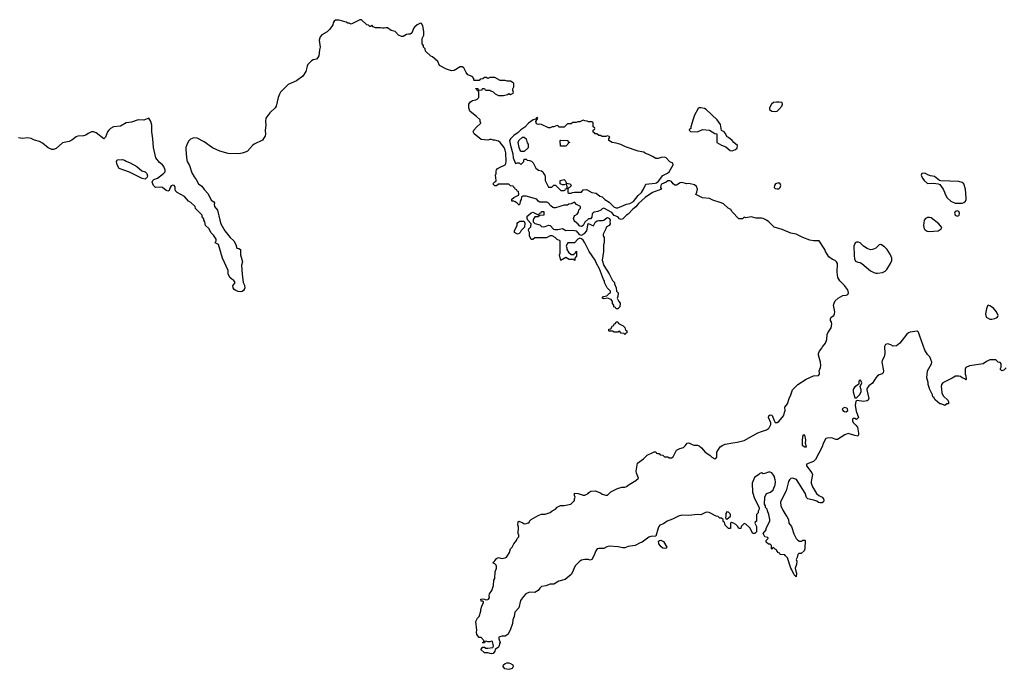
# Model space of a CAD drawing. Header units: inches. Extents: x 2396598 to 2566999, y 262085 to 451979.
# Tile 266 of 280: x 2496999 to 2508376, y 426759 to 434268. Entities that reach past the tile are written whole.
import ezdxf

# ---------------------------------------------------------------- set-up
doc = ezdxf.new("R2010")
doc.units = ezdxf.units.IN
doc.header["$MEASUREMENT"] = 0
for name, color, linetype in [('C4493', 7, 'Continuous'), ('C5402', 7, 'Continuous'), ('C5403', 7, 'Continuous')]:
    doc.layers.add(name, color=color, linetype=linetype)

msp = doc.modelspace()

# ---------------------------------------------------------------- linework, layer by layer
at = {"layer": 'C4493', "color": 5, "elevation": 40}
msp.add_lwpolyline([(2500000, 433406), (2499984, 433370), (2499963, 433270), (2499950, 433249), (2499890, 433190), (2499845, 433130), (2499838, 433090), (2499842, 433050), (2499836, 432990), (2499838, 432942), (2499834, 432926), (2499805, 432875), (2499710, 432829), (2499690, 432814), (2499631, 432750), (2499618, 432742), (2499570, 432724), (2499530, 432719), (2499410, 432722), (2499310, 432750), (2499227, 432787), (2499130, 432856), (2499050, 432898), (2499010, 432902), (2498974, 432886), (2498950, 432864), (2498930, 432822), (2498920, 432790), (2498918, 432770), (2498925, 432670), (2498933, 432630), (2498962, 432582), (2498990, 432498), (2499015, 432450), (2499039, 432419), (2499067, 432370), (2499102, 432342), (2499130, 432304), (2499176, 432256), (2499210, 432182), (2499243, 432163), (2499251, 432151), (2499248, 432132), (2499251, 432110), (2499285, 432065), (2499310, 431950), (2499324, 431910), (2499370, 431827), (2499430, 431750), (2499475, 431710), (2499498, 431670), (2499508, 431628), (2499530, 431622), (2499552, 431610), (2499550, 431550), (2499574, 431470), (2499563, 431430), (2499568, 431328), (2499583, 431230), (2499598, 431198), (2499601, 431170), (2499594, 431150), (2499584, 431136), (2499570, 431126), (2499550, 431122), (2499525, 431125), (2499496, 431136), (2499478, 431150), (2499465, 431170), (2499461, 431190), (2499488, 431230), (2499474, 431254), (2499450, 431268), (2499428, 431290), (2499408, 431330), (2499408, 431370), (2499344, 431510), (2499295, 431670), (2499258, 431690), (2499269, 431710), (2499269, 431730), (2499238, 431778), (2499208, 431810), (2499188, 431850), (2499148, 431890), (2499139, 431930), (2499128, 431952), (2499128, 431968), (2499109, 431990), (2499108, 432010), (2499030, 432086), (2499028, 432110), (2498975, 432155), (2498949, 432170), (2498904, 432224), (2498819, 432270), (2498801, 432290), (2498794, 432310), (2498795, 432335), (2498786, 432350), (2498770, 432354), (2498750, 432348), (2498738, 432330), (2498725, 432295), (2498710, 432287), (2498690, 432294), (2498650, 432329), (2498630, 432334), (2498570, 432329), (2498544, 432350), (2498529, 432390), (2498538, 432410), (2498550, 432422), (2498590, 432438), (2498662, 432490), (2498679, 432510), (2498679, 432530), (2498665, 432570), (2498649, 432590), (2498616, 432616), (2498573, 432673), (2498545, 432790), (2498539, 432890), (2498526, 432970), (2498525, 433050), (2498516, 433090), (2498490, 433129), (2498432, 433108), (2498370, 433111), (2498290, 433084), (2498230, 433074), (2498164, 433036), (2498084, 433030), (2498050, 433010), (2498028, 432990), (2498014, 432970), (2497991, 432910), (2497970, 432889), (2497882, 432962), (2497853, 432973), (2497830, 432971), (2497790, 432954), (2497765, 432935), (2497736, 432924), (2497670, 432923), (2497650, 432914), (2497603, 432877), (2497570, 432859), (2497495, 432844), (2497419, 432781), (2497390, 432767), (2497370, 432767), (2497330, 432786), (2497261, 432841), (2497230, 432861), (2497170, 432875), (2497130, 432896), (2497090, 432902), (2497030, 432895), (2496984, 432904)], dxfattribs=at)
msp.add_lwpolyline([(2498450, 432425), (2498414, 432434), (2498270, 432505), (2498150, 432549), (2498124, 432590), (2498118, 432630), (2498126, 432650), (2498188, 432652), (2498210, 432645), (2498230, 432631), (2498274, 432614), (2498352, 432570), (2498410, 432521), (2498450, 432510), (2498470, 432490), (2498475, 432465), (2498473, 432447)], close=True, dxfattribs=at)
at = {"layer": 'C5402', "color": 5, "elevation": 40}
for points in [[(2506789, 430000), (2506788, 429988), (2506811, 429890), (2506802, 429870), (2506790, 429862), (2506750, 429855), (2506674, 429866), (2506662, 429858), (2506651, 429809), (2506665, 429745), (2506692, 429670), (2506670, 429648), (2506650, 429658), (2506630, 429658), (2506622, 429650), (2506621, 429630), (2506630, 429612), (2506662, 429582), (2506679, 429559), (2506691, 429490), (2506691, 429469), (2506684, 429456), (2506650, 429461), (2506570, 429485), (2506532, 429470), (2506450, 429415), (2506430, 429415), (2506392, 429432), (2506370, 429436), (2506328, 429432), (2506314, 429426), (2506284, 429370), (2506271, 429330), (2506195, 429185), (2506170, 429161), (2506092, 429130), (2506091, 429110), (2506151, 429030), (2506161, 429010), (2506145, 428930), (2506145, 428910), (2506158, 428870), (2506205, 428790), (2506232, 428770), (2506270, 428751), (2506287, 428730), (2506291, 428710), (2506286, 428694), (2506270, 428684), (2506250, 428684), (2506229, 428689), (2506210, 428702), (2506186, 428710), (2506106, 428730), (2506090, 428746), (2506074, 428794), (2505973, 428953), (2505930, 428967), (2505910, 428963), (2505895, 428950), (2505882, 428930), (2505857, 428823), (2505796, 428710), (2505791, 428690), (2505795, 428650), (2505817, 428597), (2505850, 428542), (2505865, 428525), (2505882, 428490), (2505885, 428450), (2505918, 428410), (2505944, 428324), (2505970, 428272), (2505990, 428252), (2506010, 428242), (2506038, 428242), (2506050, 428254), (2506070, 428254), (2506074, 428250), (2506072, 428150), (2506062, 428130), (2506030, 428098), (2506002, 428098), (2505992, 428088), (2505982, 428050), (2505972, 428030), (2505978, 428010), (2505976, 427970), (2505961, 427930), (2505962, 427910), (2505976, 427870), (2505971, 427829), (2505948, 427850), (2505922, 427910), (2505909, 427929), (2505870, 428046), (2505846, 428070), (2505842, 428082), (2505787, 428087), (2505782, 428102), (2505767, 428107), (2505747, 428127), (2505742, 428142), (2505727, 428147), (2505710, 428166), (2505698, 428162), (2505693, 428147), (2505686, 428150), (2505686, 428190), (2505670, 428206), (2505650, 428206), (2505626, 428230), (2505626, 428250), (2505646, 428270), (2505642, 428282), (2505609, 428289), (2505588, 428330), (2505626, 428370), (2505626, 428390), (2505668, 428470), (2505668, 428490), (2505655, 428550), (2505638, 428590), (2505635, 428610), (2505618, 428630), (2505618, 428650), (2505606, 428670), (2505609, 428751), (2505628, 428790), (2505674, 428806), (2505706, 428834), (2505729, 428891), (2505732, 428928), (2505729, 428950), (2505715, 428990), (2505690, 429030), (2505670, 429038), (2505650, 429037), (2505610, 429021), (2505590, 429019), (2505570, 429029), (2505550, 429022), (2505541, 429010), (2505490, 428976), (2505464, 428910), (2505468, 428808), (2505490, 428734), (2505542, 428630), (2505542, 428610), (2505533, 428587), (2505532, 428568), (2505514, 428550), (2505514, 428470), (2505498, 428462), (2505494, 428450), (2505504, 428424), (2505514, 428410), (2505514, 428350), (2505492, 428328), (2505469, 428329), (2505435, 428395), (2505390, 428438), (2505370, 428446), (2505334, 428410), (2505330, 428386), (2505310, 428388), (2505295, 428415), (2505274, 428434), (2505246, 428450), (2505225, 428455), (2505213, 428447), (2505212, 428388), (2505190, 428386), (2505150, 428426), (2505142, 428462), (2505127, 428467), (2505126, 428490), (2505110, 428506), (2505090, 428506), (2505070, 428526), (2505048, 428528), (2504966, 428570), (2504930, 428575), (2504870, 428544), (2504830, 428549), (2504730, 428536), (2504650, 428540), (2504610, 428531), (2504544, 428496), (2504482, 428470), (2504439, 428441), (2504396, 428424), (2504384, 428410), (2504375, 428390), (2504350, 428298), (2504290, 428293), (2504270, 428285), (2504190, 428229), (2504170, 428222), (2504111, 428189), (2504030, 428179), (2503990, 428162), (2503970, 428162), (2503916, 428176), (2503810, 428182), (2503784, 428176), (2503750, 428155), (2503690, 428157), (2503672, 428150), (2503656, 428130), (2503635, 428070), (2503610, 428028), (2503590, 428019), (2503570, 428029), (2503530, 428029), (2503490, 428019), (2503470, 428009), (2503420, 427960), (2503406, 427934), (2503390, 427890), (2503370, 427855), (2503301, 427799), (2503230, 427777), (2503170, 427744), (2503130, 427742), (2503077, 427723), (2503030, 427717), (2503010, 427699), (2502990, 427670), (2502952, 427648), (2502890, 427650), (2502849, 427631), (2502820, 427600), (2502786, 427554), (2502765, 427470), (2502721, 427419), (2502713, 427370), (2502699, 427330), (2502694, 427290), (2502667, 427210), (2502638, 427162), (2502610, 427144), (2502570, 427142), (2502534, 427130), (2502534, 427110), (2502551, 427070), (2502543, 427057), (2502541, 427030), (2502530, 427015), (2502492, 426990), (2502491, 426970), (2502470, 426942), (2502450, 426939), (2502410, 426949), (2502370, 426948), (2502329, 426990), (2502350, 427014), (2502370, 427014), (2502384, 427004), (2502410, 427002), (2502467, 427013), (2502475, 427025), (2502462, 427082), (2502450, 427086), (2502430, 427078), (2502410, 427078), (2502390, 427086), (2502378, 427082), (2502370, 427066), (2502350, 427066), (2502346, 427070), (2502362, 427078), (2502366, 427090), (2502330, 427126), (2502310, 427126), (2502280, 427160), (2502278, 427190), (2502282, 427210), (2502269, 427311), (2502289, 427350), (2502309, 427370), (2502329, 427430), (2502329, 427450), (2502339, 427490), (2502358, 427530), (2502358, 427538), (2502350, 427546), (2502330, 427548), (2502329, 427570), (2502350, 427574), (2502370, 427572), (2502384, 427564), (2502410, 427566), (2502418, 427570), (2502428, 427590), (2502422, 427610), (2502429, 427630), (2502456, 427670), (2502475, 427730), (2502478, 427790), (2502489, 427810), (2502495, 427885), (2502509, 427930), (2502509, 427950), (2502503, 427963), (2502490, 427978), (2502466, 427990), (2502488, 428012), (2502510, 428042), (2502530, 428052), (2502570, 428041), (2502610, 428047), (2502623, 428057), (2502649, 428090), (2502659, 428110), (2502670, 428152), (2502688, 428170), (2502708, 428210), (2502738, 428250), (2502747, 428273), (2502766, 428290), (2502766, 428310), (2502758, 428330), (2502763, 428403), (2502755, 428430), (2502758, 428462), (2502766, 428470), (2502814, 428454), (2502830, 428442), (2502856, 428444), (2502874, 428454), (2502886, 428454), (2502888, 428470), (2502908, 428490), (2502990, 428538), (2503029, 428551), (2503070, 428551), (2503129, 428571), (2503150, 428592), (2503190, 428612), (2503210, 428632), (2503249, 428651), (2503290, 428651), (2503366, 428670), (2503408, 428710), (2503409, 428730), (2503418, 428750), (2503408, 428770), (2503410, 428794), (2503451, 428791), (2503510, 428772), (2503530, 428772), (2503568, 428792), (2503576, 428804), (2503600, 428820), (2503650, 428822), (2503710, 428798), (2503730, 428785), (2503770, 428774), (2503790, 428774), (2503830, 428812), (2503906, 428850), (2503956, 428864), (2503990, 428865), (2504010, 428871), (2504043, 428897), (2504118, 428942), (2504149, 428970), (2504126, 429026), (2504123, 429050), (2504138, 429142), (2504208, 429192), (2504250, 429234), (2504316, 429264), (2504330, 429274), (2504350, 429274), (2504358, 429258), (2504370, 429254), (2504390, 429254), (2504398, 429238), (2504430, 429234), (2504450, 429214), (2504490, 429214), (2504504, 429204), (2504530, 429202), (2504550, 429214), (2504590, 429292), (2504626, 429310), (2504670, 429325), (2504690, 429342), (2504710, 429374), (2504730, 429378), (2504770, 429356), (2504790, 429351), (2504830, 429351), (2504850, 429341), (2504879, 429319), (2504921, 429270), (2504973, 429233), (2504996, 429210), (2505030, 429191), (2505043, 429197), (2505056, 429210), (2505054, 429270), (2505094, 429330), (2505122, 429350), (2505150, 429363), (2505241, 429379), (2505290, 429383), (2505370, 429405), (2505530, 429493), (2505570, 429510), (2505630, 429529), (2505650, 429543), (2505658, 429550), (2505677, 429590), (2505679, 429610), (2505653, 429670), (2505655, 429690), (2505670, 429701), (2505690, 429698), (2505693, 429693), (2505715, 429635), (2505730, 429612), (2505750, 429612), (2505770, 429625), (2505826, 429690), (2505845, 429750), (2505842, 429790), (2505872, 429828), (2505889, 429890), (2505909, 429931), (2505930, 429991), (2505939, 430000)], [(2506635, 430000), (2506628, 429990), (2506628, 429968), (2506650, 429898), (2506670, 429899), (2506706, 429934), (2506723, 429970), (2506723, 429990), (2506720, 430000)], [(2507649, 430000), (2507656, 429950), (2507675, 429915), (2507722, 429870), (2507732, 429850), (2507732, 429830), (2507730, 429826), (2507710, 429826), (2507690, 429808), (2507647, 429827), (2507630, 429828), (2507576, 429876), (2507560, 429900), (2507549, 429909), (2507548, 429930), (2507513, 430000)]]:
    msp.add_lwpolyline(points, dxfattribs=at)
for points in [[(2506530, 429784), (2506502, 429770), (2506512, 429750), (2506530, 429738), (2506550, 429734), (2506568, 429750), (2506563, 429770), (2506556, 429776)], [(2506070, 429464), (2506050, 429464), (2506042, 429410), (2506041, 429350), (2506070, 429331), (2506089, 429331), (2506080, 429370), (2506082, 429410)], [(2505170, 428578), (2505160, 428560), (2505158, 428522), (2505154, 428514), (2505158, 428498), (2505170, 428494), (2505214, 428530), (2505214, 428550), (2505210, 428555), (2505190, 428574)], [(2504450, 428154), (2504430, 428161), (2504410, 428176), (2504384, 428210), (2504381, 428239), (2504393, 428247), (2504409, 428251), (2504437, 428237), (2504478, 428170), (2504470, 428158)], [(2502650, 426759), (2502605, 426765), (2502586, 426790), (2502589, 426810), (2502610, 426827), (2502627, 426833), (2502650, 426835), (2502670, 426828), (2502697, 426810), (2502702, 426790), (2502690, 426769)]]:
    msp.add_lwpolyline(points, close=True, dxfattribs=at)
at = {"layer": 'C5403', "color": 5, "elevation": 40}
for points in [[(2505939, 430000), (2505989, 430051), (2506087, 430113), (2506170, 430151), (2506230, 430154), (2506240, 430170), (2506241, 430190), (2506235, 430210), (2506252, 430248), (2506256, 430270), (2506251, 430310), (2506229, 430390), (2506229, 430411), (2506242, 430438), (2506269, 430470), (2506275, 430485), (2506309, 430531), (2506324, 430570), (2506329, 430630), (2506337, 430650), (2506374, 430706), (2506382, 430750), (2506380, 430770), (2506367, 430790), (2506366, 430810), (2506377, 430830), (2506405, 430850), (2506415, 430870), (2506416, 430890), (2506404, 430970), (2506409, 430991), (2506423, 431017), (2506455, 431050), (2506510, 431079), (2506550, 431083), (2506568, 431090), (2506574, 431110), (2506573, 431130), (2506564, 431150), (2506530, 431195), (2506475, 431250), (2506454, 431290), (2506444, 431350), (2506448, 431448), (2506438, 431470), (2506423, 431483), (2506390, 431495), (2506350, 431528), (2506309, 431590), (2506302, 431610), (2506235, 431710), (2506170, 431712), (2506130, 431719), (2506048, 431750), (2505970, 431789), (2505910, 431799), (2505810, 431844), (2505718, 431870), (2505655, 431930), (2505630, 431949), (2505590, 431969), (2505570, 431974), (2505510, 431975), (2505450, 431988), (2505390, 431978), (2505370, 431986), (2505352, 431968), (2505310, 431968), (2505230, 432046), (2505215, 432075), (2505186, 432090), (2505130, 432138), (2505106, 432150), (2505010, 432182), (2504970, 432202), (2504890, 432208), (2504810, 432248), (2504824, 432276), (2504830, 432310), (2504821, 432341), (2504798, 432358), (2504730, 432374), (2504709, 432369), (2504650, 432385), (2504630, 432381), (2504590, 432357), (2504570, 432357), (2504550, 432369), (2504530, 432399), (2504510, 432406), (2504490, 432405), (2504470, 432389), (2504415, 432365), (2504407, 432353), (2504405, 432330), (2504414, 432310), (2504310, 432269), (2504226, 432214), (2504150, 432144), (2504117, 432103), (2504083, 432077), (2504030, 432022), (2504011, 432009), (2503970, 431968), (2503950, 431958), (2503930, 431968), (2503910, 431989), (2503870, 432004), (2503840, 432040), (2503750, 432089), (2503730, 432082), (2503713, 432067), (2503678, 432050), (2503637, 432043), (2503624, 432036), (2503615, 432025), (2503610, 431986), (2503593, 431967), (2503570, 431966), (2503530, 431926), (2503511, 431890), (2503490, 431879), (2503470, 431882), (2503450, 431909), (2503414, 431934), (2503405, 431945), (2503399, 431970), (2503405, 431995), (2503415, 432005), (2503440, 432020), (2503455, 432045), (2503458, 432070), (2503478, 432090), (2503478, 432110), (2503433, 432133), (2503410, 432158), (2503370, 432139), (2503345, 432135), (2503330, 432126), (2503290, 432126), (2503190, 432095), (2503170, 432095), (2503158, 432098), (2503135, 432115), (2503106, 432150), (2503090, 432158), (2503010, 432158), (2502989, 432169), (2502974, 432194), (2502850, 432228), (2502813, 432227), (2502798, 432222), (2502792, 432190), (2502782, 432170), (2502780, 432140), (2502770, 432126), (2502748, 432148), (2502723, 432163), (2502710, 432169), (2502686, 432170), (2502687, 432193), (2502710, 432214), (2502762, 432238), (2502766, 432250), (2502762, 432282), (2502747, 432287), (2502742, 432302), (2502727, 432307), (2502722, 432322), (2502707, 432327), (2502702, 432342), (2502670, 432346), (2502650, 432366), (2502530, 432366), (2502510, 432346), (2502490, 432346), (2502468, 432370), (2502490, 432394), (2502502, 432398), (2502506, 432410), (2502498, 432470), (2502504, 432490), (2502503, 432517), (2502510, 432534), (2502516, 432544), (2502550, 432565), (2502609, 432591), (2502615, 432605), (2502622, 432630), (2502615, 432730), (2502610, 432758), (2502597, 432790), (2502550, 432848), (2502530, 432862), (2502490, 432875), (2502470, 432875), (2502450, 432882), (2502430, 432882), (2502410, 432875), (2502330, 432882), (2502249, 432950), (2502238, 432970), (2502248, 432990), (2502276, 433024), (2502326, 433070), (2502318, 433090), (2502318, 433110), (2502278, 433150), (2502222, 433190), (2502202, 433210), (2502189, 433250), (2502189, 433290), (2502210, 433318), (2502230, 433332), (2502270, 433342), (2502286, 433350), (2502306, 433370), (2502306, 433430), (2502302, 433442), (2502290, 433446), (2502282, 433462), (2502268, 433468), (2502270, 433474), (2502293, 433473), (2502298, 433458), (2502310, 433454), (2502342, 433458), (2502347, 433473), (2502370, 433474), (2502378, 433458), (2502390, 433454), (2502430, 433454), (2502444, 433444), (2502470, 433434), (2502494, 433410), (2502532, 433392), (2502588, 433392), (2502636, 433404), (2502650, 433414), (2502670, 433402), (2502702, 433418), (2502706, 433430), (2502698, 433450), (2502698, 433470), (2502707, 433493), (2502708, 433530), (2502700, 433540), (2502670, 433558), (2502630, 433558), (2502610, 433566), (2502550, 433566), (2502490, 433598), (2502430, 433598), (2502410, 433588), (2502390, 433598), (2502370, 433598), (2502350, 433586), (2502318, 433582), (2502310, 433566), (2502250, 433566), (2502246, 433570), (2502246, 433590), (2502226, 433610), (2502178, 433630), (2502157, 433657), (2502133, 433710), (2502110, 433724), (2502090, 433722), (2502020, 433680), (2501990, 433678), (2501930, 433695), (2501850, 433738), (2501830, 433786), (2501770, 433838), (2501750, 433846), (2501690, 433906), (2501686, 433930), (2501666, 433950), (2501666, 433970), (2501648, 433988), (2501649, 434050), (2501669, 434090), (2501669, 434130), (2501656, 434196), (2501642, 434222), (2501630, 434226), (2501590, 434208), (2501560, 434180), (2501550, 434166), (2501535, 434125), (2501522, 434110), (2501510, 434102), (2501490, 434102), (2501470, 434095), (2501430, 434075), (2501410, 434075), (2501378, 434090), (2501338, 434130), (2501290, 434142), (2501250, 434174), (2501230, 434175), (2501210, 434169), (2501190, 434169), (2501170, 434174), (2501110, 434175), (2501085, 434185), (2501070, 434206), (2501054, 434190), (2501046, 434190), (2501030, 434206), (2501010, 434208), (2500950, 434268), (2500930, 434268), (2500830, 434218), (2500808, 434228), (2500790, 434229), (2500770, 434241), (2500690, 434263), (2500650, 434264), (2500631, 434249), (2500621, 434230), (2500618, 434210), (2500582, 434158), (2500551, 434129), (2500490, 434094), (2500471, 434069), (2500461, 434030), (2500471, 433950), (2500462, 433918), (2500455, 433850), (2500446, 433830), (2500427, 433813), (2500390, 433804), (2500370, 433792), (2500330, 433750), (2500320, 433730), (2500304, 433670), (2500270, 433614), (2500199, 433561), (2500101, 433519), (2500011, 433429), (2500000, 433406)], [(2507513, 430000), (2507510, 430006), (2507495, 430050), (2507495, 430075), (2507482, 430130), (2507489, 430210), (2507535, 430290), (2507538, 430310), (2507515, 430370), (2507490, 430398), (2507459, 430450), (2507399, 430610), (2507390, 430646), (2507380, 430660), (2507368, 430668), (2507290, 430657), (2507270, 430649), (2507250, 430633), (2507170, 430530), (2507130, 430499), (2507090, 430495), (2507066, 430510), (2507030, 430522), (2507005, 430515), (2506991, 430489), (2506994, 430410), (2506988, 430372), (2506965, 430330), (2506961, 430310), (2506981, 430210), (2506975, 430185), (2506965, 430175), (2506930, 430162), (2506912, 430150), (2506891, 430129), (2506854, 430066), (2506810, 430035), (2506791, 430010), (2506789, 430000)], [(2508397, 430243), (2508370, 430218), (2508348, 430208), (2508328, 430230), (2508338, 430250), (2508338, 430290), (2508330, 430306), (2508306, 430310), (2508286, 430330), (2508275, 430335), (2508210, 430338), (2508170, 430318), (2508130, 430289), (2507972, 430268), (2507932, 430248), (2507922, 430230), (2507925, 430170), (2507931, 430151), (2507934, 430110), (2507930, 430106), (2507918, 430118), (2507890, 430128), (2507870, 430142), (2507849, 430149), (2507811, 430149), (2507774, 430126), (2507665, 430070), (2507651, 430050), (2507645, 430025), (2507649, 430000)], [(2506720, 430000), (2506712, 430030), (2506729, 430070), (2506724, 430090), (2506710, 430104), (2506696, 430090), (2506696, 430064), (2506691, 430050), (2506650, 430024), (2506635, 430000)]]:
    msp.add_lwpolyline(points, dxfattribs=at)
for points in [[(2504870, 433249), (2504850, 433248), (2504840, 433240), (2504797, 433163), (2504780, 433120), (2504754, 433030), (2504754, 433010), (2504738, 433002), (2504734, 432990), (2504750, 432974), (2504830, 432972), (2504890, 432998), (2504971, 432991), (2505030, 432952), (2505054, 432950), (2505054, 432850), (2505110, 432818), (2505160, 432800), (2505210, 432756), (2505230, 432751), (2505270, 432766), (2505290, 432782), (2505292, 432812), (2505249, 432849), (2505230, 432873), (2505190, 432908), (2505175, 432915), (2505150, 432958), (2505138, 432970), (2505107, 432987), (2505096, 433056), (2505059, 433110), (2504930, 433229), (2504910, 433241)], [(2505776, 433316), (2505744, 433316), (2505710, 433309), (2505685, 433290), (2505662, 433250), (2505662, 433230), (2505691, 433211), (2505730, 433205), (2505750, 433211), (2505770, 433228), (2505805, 433270), (2505814, 433290), (2505809, 433309)], [(2502978, 433138), (2502970, 433135), (2502960, 433120), (2502932, 433110), (2502877, 433070), (2502836, 433024), (2502790, 432996), (2502757, 432963), (2502710, 432929), (2502669, 432891), (2502660, 432870), (2502670, 432812), (2502697, 432717), (2502701, 432670), (2502730, 432605), (2502750, 432614), (2502770, 432614), (2502790, 432594), (2502826, 432630), (2502826, 432650), (2502830, 432654), (2502850, 432654), (2502864, 432644), (2502890, 432642), (2502913, 432633), (2502933, 432613), (2502962, 432550), (2502992, 432530), (2503030, 432521), (2503045, 432510), (2503051, 432490), (2503066, 432470), (2503071, 432451), (2503071, 432410), (2503110, 432334), (2503147, 432333), (2503170, 432354), (2503190, 432354), (2503250, 432294), (2503290, 432294), (2503302, 432298), (2503307, 432313), (2503322, 432318), (2503326, 432330), (2503322, 432362), (2503310, 432366), (2503290, 432358), (2503270, 432358), (2503246, 432370), (2503246, 432410), (2503290, 432422), (2503302, 432410), (2503318, 432378), (2503354, 432370), (2503374, 432350), (2503353, 432327), (2503338, 432322), (2503334, 432310), (2503334, 432270), (2503344, 432264), (2503370, 432262), (2503388, 432272), (2503410, 432274), (2503490, 432274), (2503510, 432302), (2503550, 432305), (2503610, 432271), (2503661, 432261), (2503702, 432230), (2503730, 432222), (2503762, 432190), (2503810, 432158), (2503870, 432102), (2503890, 432094), (2503910, 432094), (2503930, 432102), (2504010, 432134), (2504050, 432142), (2504092, 432168), (2504146, 432234), (2504183, 432270), (2504209, 432310), (2504234, 432366), (2504341, 432379), (2504356, 432384), (2504380, 432401), (2504430, 432466), (2504486, 432494), (2504504, 432510), (2504548, 432590), (2504546, 432610), (2504510, 432626), (2504468, 432670), (2504450, 432679), (2504410, 432677), (2504375, 432665), (2504350, 432664), (2504310, 432688), (2504266, 432710), (2504230, 432722), (2504210, 432735), (2504146, 432750), (2503998, 432798), (2503945, 432825), (2503890, 432842), (2503846, 432850), (2503808, 432870), (2503806, 432890), (2503818, 432910), (2503810, 432918), (2503790, 432926), (2503770, 432918), (2503730, 432918), (2503710, 432928), (2503690, 432928), (2503667, 432947), (2503648, 432948), (2503642, 432962), (2503627, 432967), (2503626, 432990), (2503642, 432998), (2503646, 433010), (2503642, 433022), (2503626, 433030), (2503626, 433070), (2503622, 433082), (2503610, 433086), (2503570, 433086), (2503556, 433096), (2503530, 433098), (2503510, 433106), (2503470, 433086), (2503450, 433086), (2503430, 433078), (2503390, 433078), (2503370, 433066), (2503330, 433066), (2503290, 433026), (2503230, 433026), (2503222, 433042), (2503210, 433046), (2503172, 433028), (2503150, 433028), (2503130, 433018), (2503110, 433018), (2503030, 433058), (2503010, 433062), (2502990, 433058), (2502970, 433066), (2502962, 433090), (2502986, 433130)], [(2502790, 432746), (2502786, 432750), (2502769, 432789), (2502758, 432850), (2502768, 432870), (2502810, 432912), (2502830, 432912), (2502851, 432891), (2502864, 432844), (2502874, 432830), (2502873, 432787), (2502830, 432746)], [(2503247, 432807), (2503246, 432870), (2503250, 432874), (2503327, 432873), (2503334, 432870), (2503338, 432858), (2503353, 432853), (2503353, 432847), (2503338, 432842), (2503334, 432830), (2503310, 432808)], [(2507450, 432493), (2507422, 432490), (2507416, 432470), (2507430, 432438), (2507450, 432411), (2507490, 432376), (2507558, 432378), (2507610, 432372), (2507630, 432362), (2507670, 432310), (2507686, 432274), (2507691, 432250), (2507715, 432210), (2507757, 432170), (2507810, 432149), (2507890, 432147), (2507910, 432156), (2507927, 432170), (2507936, 432190), (2507937, 432210), (2507927, 432310), (2507910, 432369), (2507890, 432387), (2507850, 432396), (2507644, 432404), (2507629, 432409), (2507570, 432456), (2507523, 432463), (2507494, 432474), (2507466, 432490)], [(2505770, 432382), (2505731, 432369), (2505721, 432350), (2505718, 432330), (2505730, 432318), (2505750, 432311), (2505770, 432312), (2505788, 432330), (2505794, 432350), (2505788, 432370)], [(2503050, 431873), (2503070, 431876), (2503110, 431894), (2503130, 431891), (2503168, 431848), (2503184, 431844), (2503217, 431843), (2503270, 431855), (2503311, 431831), (2503390, 431836), (2503430, 431827), (2503464, 431784), (2503490, 431777), (2503524, 431796), (2503552, 431828), (2503567, 431913), (2503630, 431886), (2503653, 431930), (2503670, 431944), (2503690, 431948), (2503735, 431945), (2503750, 431951), (2503770, 431971), (2503790, 431981), (2503816, 431970), (2503823, 431950), (2503818, 431930), (2503822, 431910), (2503811, 431889), (2503774, 431870), (2503772, 431850), (2503742, 431790), (2503742, 431770), (2503751, 431750), (2503751, 431691), (2503745, 431665), (2503745, 431590), (2503731, 431490), (2503747, 431427), (2503812, 431330), (2503850, 431254), (2503872, 431230), (2503873, 431213), (2503893, 431167), (2503894, 431130), (2503914, 431110), (2503912, 431070), (2503902, 431050), (2503922, 431010), (2503938, 430990), (2503932, 430948), (2503910, 430926), (2503890, 430926), (2503882, 430942), (2503866, 430950), (2503866, 430970), (2503848, 430988), (2503848, 431010), (2503834, 431034), (2503790, 431049), (2503750, 431042), (2503728, 431050), (2503746, 431070), (2503782, 431078), (2503810, 431105), (2503826, 431110), (2503826, 431130), (2503788, 431170), (2503758, 431230), (2503755, 431250), (2503744, 431264), (2503699, 431390), (2503665, 431450), (2503650, 431488), (2503578, 431590), (2503529, 431690), (2503510, 431718), (2503490, 431735), (2503470, 431742), (2503447, 431733), (2503410, 431688), (2503333, 431687), (2503324, 431676), (2503314, 431650), (2503322, 431630), (2503322, 431610), (2503340, 431580), (2503370, 431554), (2503406, 431554), (2503408, 431570), (2503426, 431574), (2503426, 431586), (2503429, 431591), (2503432, 431590), (2503433, 431533), (2503414, 431510), (2503414, 431486), (2503398, 431498), (2503350, 431498), (2503310, 431518), (2503270, 431498), (2503262, 431498), (2503250, 431486), (2503238, 431550), (2503246, 431570), (2503246, 431710), (2503210, 431726), (2503186, 431750), (2503150, 431768), (2503130, 431768), (2503087, 431747), (2502952, 431748), (2502930, 431728), (2502910, 431728), (2502889, 431770), (2502889, 431810), (2502879, 431830), (2502882, 431850), (2502905, 431875), (2502909, 431910), (2502869, 431949), (2502862, 431970), (2502864, 431996), (2502878, 432010), (2502910, 432034), (2502930, 432042), (2502990, 432014), (2503002, 432018), (2503006, 432030), (2503026, 432034), (2503030, 432052), (2503050, 432052), (2503054, 432050), (2503054, 432010), (2503010, 432006), (2502998, 432002), (2502992, 431988), (2502950, 431988), (2502942, 431978), (2502931, 431950), (2502931, 431930), (2502950, 431911), (2503010, 431895), (2503030, 431877)], [(2507510, 431983), (2507490, 431981), (2507465, 431970), (2507451, 431949), (2507443, 431890), (2507451, 431851), (2507460, 431840), (2507483, 431823), (2507510, 431819), (2507610, 431827), (2507648, 431850), (2507654, 431866), (2507621, 431910), (2507530, 431978)], [(2507830, 432060), (2507808, 432052), (2507799, 432030), (2507810, 432010), (2507830, 431998), (2507850, 432004), (2507856, 432010), (2507860, 432030), (2507851, 432051)], [(2502750, 431789), (2502718, 431810), (2502718, 431830), (2502748, 431890), (2502748, 431912), (2502756, 431924), (2502780, 431940), (2502820, 431940), (2502830, 431934), (2502837, 431917), (2502832, 431870), (2502792, 431830), (2502782, 431810), (2502770, 431798)], [(2506690, 431698), (2506670, 431698), (2506652, 431688), (2506638, 431650), (2506641, 431541), (2506645, 431505), (2506658, 431478), (2506684, 431464), (2506710, 431461), (2506730, 431450), (2506830, 431367), (2506870, 431344), (2506890, 431337), (2506910, 431337), (2506970, 431347), (2506998, 431362), (2507019, 431381), (2507061, 431450), (2507075, 431486), (2507075, 431510), (2507061, 431550), (2507022, 431610), (2506990, 431642), (2506950, 431668), (2506930, 431666), (2506890, 431628), (2506854, 431610), (2506830, 431609), (2506790, 431622), (2506748, 431650), (2506710, 431688)], [(2508190, 430968), (2508181, 430959), (2508170, 430926), (2508159, 430870), (2508161, 430850), (2508166, 430830), (2508180, 430820), (2508210, 430807), (2508230, 430808), (2508266, 430814), (2508293, 430827), (2508302, 430838), (2508304, 430850), (2508285, 430890), (2508250, 430933), (2508210, 430962)], [(2503990, 430626), (2503982, 430642), (2503950, 430646), (2503930, 430666), (2503910, 430658), (2503870, 430658), (2503850, 430666), (2503810, 430666), (2503806, 430670), (2503808, 430690), (2503830, 430694), (2503848, 430730), (2503866, 430734), (2503870, 430754), (2503882, 430758), (2503890, 430774), (2503910, 430774), (2503918, 430758), (2503974, 430730), (2503992, 430710), (2503998, 430678), (2504014, 430670), (2504013, 430647), (2503998, 430642)]]:
    msp.add_lwpolyline(points, close=True, dxfattribs=at)

doc.saveas('drawing.dxf')
